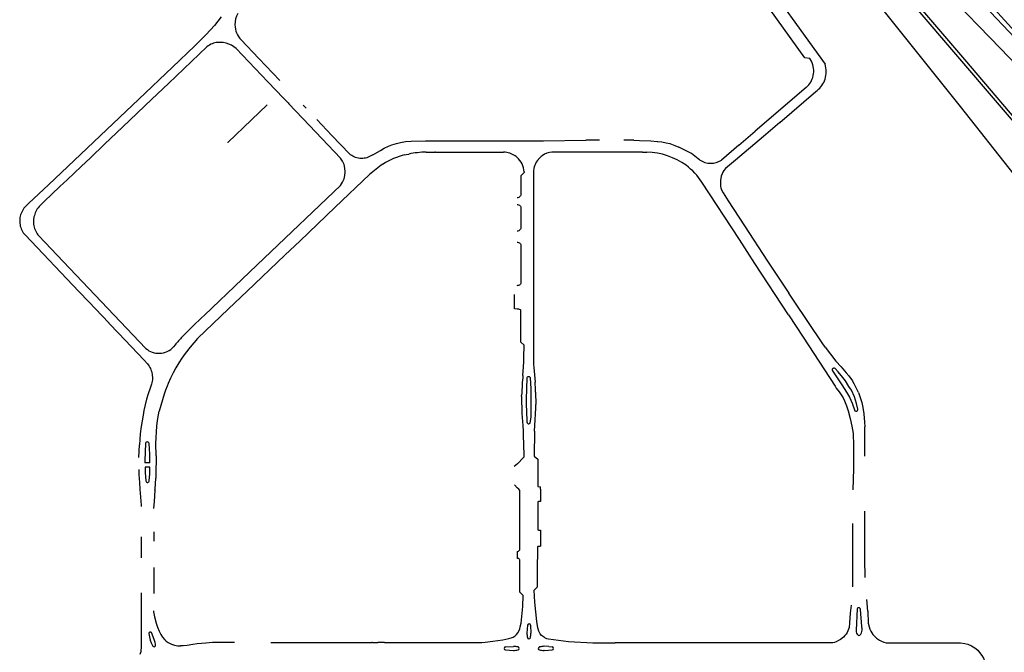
# Model space of a CAD drawing. Extents: x 148869 to 161638, y 453607 to 469810.
# Tile 1028 of 1056: x 159148.16 to 159154.97, y 459874.69 to 459879.06. Entities that reach past the tile are written whole.
import ezdxf

# ---------------------------------------------------------------- set-up
doc = ezdxf.new("R2010")
doc.units = 0
doc.layers.add('LKI_V01_KANTRIJWEG', color=252, linetype='CONTINUOUS')

msp = doc.modelspace()

# ---------------------------------------------------------------- linework, layer by layer
at = {"layer": 'LKI_V01_KANTRIJWEG'}
for p, q in [((159153.636, 459878.7769), (159153.624, 459878.7951)), ((159153.636, 459878.7769), (159153.624, 459878.7951)), ((159149.0753, 459878.5145), (159149.1898, 459878.6238)), ((159149.0753, 459878.5145), (159149.1898, 459878.6238)), ((159149.9862, 459878.5215), (159149.8782, 459878.6351)), ((159149.9862, 459878.5215), (159149.8782, 459878.6351)), ((159153.5997, 459878.5961), (159153.2476, 459878.2939)), ((159153.5997, 459878.5961), (159153.2476, 459878.2939)), ((159153.4169, 459878.3549), (159153.6668, 459878.5682)), ((159153.4169, 459878.3549), (159153.6668, 459878.5682)), ((159153.6668, 459878.5682), (159153.6754, 459878.5753)), ((159153.6668, 459878.5682), (159153.6754, 459878.5753)), ((159149.0753, 459878.5145), (159148.872, 459878.3218)), ((159149.0753, 459878.5145), (159148.872, 459878.3218)), ((159149.9862, 459878.5215), (159150.0168, 459878.4897)), ((159149.9862, 459878.5215), (159150.0168, 459878.4897)), ((159150.0168, 459878.4897), (159150.0225, 459878.4821)), ((159150.0168, 459878.4897), (159150.0225, 459878.4821)), ((159150.0225, 459878.4821), (159150.166, 459878.3326)), ((159150.0225, 459878.4821), (159150.166, 459878.3326)), ((159150.1222, 459878.4731), (159150.1419, 459878.4525)), ((159150.1222, 459878.4731), (159150.1419, 459878.4525)), ((159150.2153, 459878.3753), (159150.3201, 459878.2646)), ((159150.2153, 459878.3753), (159150.3201, 459878.2646)), ((159153.4169, 459878.3549), (159153.304, 459878.2568)), ((159153.4169, 459878.3549), (159153.304, 459878.2568)), ((159148.7479, 459878.2035), (159148.872, 459878.3218)), ((159148.7479, 459878.2035), (159148.872, 459878.3218)), ((159148.8574, 459878.3084), (159148.8575, 459878.3101)), ((159148.8574, 459878.3084), (159148.8575, 459878.3101)), ((159150.166, 459878.3326), (159150.3794, 459878.1081)), ((159150.166, 459878.3326), (159150.3794, 459878.1081)), ((159153.1346, 459878.1963), (159153.2476, 459878.2939)), ((159153.1346, 459878.1963), (159153.2476, 459878.2939)), ((159148.7479, 459878.2035), (159148.6501, 459878.1107)), ((159148.7479, 459878.2035), (159148.6501, 459878.1107)), ((159150.3201, 459878.2646), (159150.4412, 459878.137)), ((159150.3201, 459878.2646), (159150.4412, 459878.137)), ((159150.8674, 459878.2243), (159150.9673, 459878.2267)), ((159150.8674, 459878.2243), (159150.9673, 459878.2267)), ((159150.9673, 459878.2267), (159150.9831, 459878.2268)), ((159150.9673, 459878.2267), (159150.9831, 459878.2268)), ((159150.9831, 459878.2268), (159151.5472, 459878.2273)), ((159150.9831, 459878.2268), (159151.5472, 459878.2273)), ((159151.5472, 459878.2273), (159151.7837, 459878.2277)), ((159151.5472, 459878.2273), (159151.7837, 459878.2277)), ((159151.7837, 459878.2277), (159152.0769, 459878.231)), ((159151.7837, 459878.2277), (159152.0769, 459878.231)), ((159152.1696, 459878.2316), (159152.0769, 459878.231)), ((159152.1696, 459878.2316), (159152.0769, 459878.231)), ((159152.4072, 459878.2309), (159152.3388, 459878.231)), ((159152.4072, 459878.2309), (159152.3388, 459878.231)), ((159152.4072, 459878.2309), (159152.4465, 459878.2293)), ((159152.4072, 459878.2309), (159152.4465, 459878.2293)), ((159150.8252, 459878.1305), (159150.8331, 459878.1321)), ((159150.8252, 459878.1305), (159150.8331, 459878.1321)), ((159150.8331, 459878.1321), (159150.8513, 459878.1356)), ((159150.8331, 459878.1321), (159150.8513, 459878.1356)), ((159150.9723, 459878.1486), (159150.9831, 459878.1487)), ((159150.9723, 459878.1486), (159150.9831, 459878.1487)), ((159150.9831, 459878.1487), (159151.032, 459878.1489)), ((159150.9831, 459878.1487), (159151.032, 459878.1489)), ((159151.037, 459878.149), (159151.032, 459878.1489)), ((159151.037, 459878.149), (159151.032, 459878.1489)), ((159151.037, 459878.149), (159151.1487, 459878.1489)), ((159151.037, 459878.149), (159151.1487, 459878.1489)), ((159151.1487, 459878.1489), (159151.5078, 459878.1489)), ((159151.1487, 459878.1489), (159151.5078, 459878.1489)), ((159152.3109, 459878.1497), (159151.8417, 459878.1493)), ((159152.3109, 459878.1497), (159151.8417, 459878.1493)), ((159152.4684, 459878.1498), (159152.3109, 459878.1497)), ((159152.4684, 459878.1498), (159152.3109, 459878.1497)), ((159152.4684, 459878.1498), (159152.4984, 459878.1497)), ((159152.4684, 459878.1498), (159152.4984, 459878.1497)), ((159152.8063, 459878.1392), (159152.7198, 459878.1832)), ((159152.8063, 459878.1392), (159152.7198, 459878.1832)), ((159152.8531, 459878.1033), (159152.8063, 459878.1392)), ((159152.8531, 459878.1033), (159152.8063, 459878.1392)), ((159153.1346, 459878.1963), (159153.0147, 459878.0938)), ((159153.1346, 459878.1963), (159153.0147, 459878.0938)), ((159148.5859, 459878.0498), (159148.6501, 459878.1107)), ((159148.5859, 459878.0498), (159148.6501, 459878.1107)), ((159152.8625, 459878.0957), (159152.8531, 459878.1033)), ((159152.8625, 459878.0957), (159152.8531, 459878.1033)), ((159148.4887, 459877.9575), (159148.5859, 459878.0498)), ((159148.4887, 459877.9575), (159148.5859, 459878.0498)), ((159151.6491, 459878.0122), (159151.6494, 459878.0076)), ((159151.6491, 459878.0122), (159151.6494, 459878.0076)), ((159151.7138, 459878.011), (159151.7137, 459878.0065)), ((159151.7138, 459878.011), (159151.7137, 459878.0065)), ((159151.7137, 459878.0065), (159151.7137, 459877.5831)), ((159151.7137, 459878.0065), (159151.7137, 459877.5831)), ((159148.4887, 459877.9575), (159148.4399, 459877.9116)), ((159148.4887, 459877.9575), (159148.4399, 459877.9116)), ((159150.5808, 459877.9934), (159150.3435, 459877.7681)), ((159150.5808, 459877.9934), (159150.3435, 459877.7681)), ((159153.1381, 459877.5445), (159152.8788, 459877.941)), ((159153.1381, 459877.5445), (159152.8788, 459877.941)), ((159148.3309, 459877.8074), (159148.4399, 459877.9116)), ((159148.3309, 459877.8074), (159148.4399, 459877.9116)), ((159150.3794, 459877.9186), (159149.852, 459877.416)), ((159150.3794, 459877.9186), (159149.852, 459877.416)), ((159150.0978, 459877.5336), (159150.3435, 459877.7681)), ((159150.0978, 459877.5336), (159150.3435, 459877.7681)), ((159149.9978, 459877.4392), (159150.0978, 459877.5336)), ((159149.9978, 459877.4392), (159150.0978, 459877.5336)), ((159151.7137, 459877.5831), (159151.7138, 459876.8191)), ((159151.7137, 459877.5831), (159151.7138, 459876.8191)), ((159153.2455, 459877.3801), (159153.1381, 459877.5445)), ((159153.2455, 459877.3801), (159153.1381, 459877.5445)), ((159151.624, 459877.5145), (159151.626, 459877.5105)), ((159151.624, 459877.5145), (159151.626, 459877.5105)), ((159149.852, 459877.416), (159149.6987, 459877.2701)), ((159149.852, 459877.416), (159149.6987, 459877.2701)), ((159149.7348, 459877.1883), (159149.9943, 459877.4361)), ((159149.7348, 459877.1883), (159149.9943, 459877.4361)), ((159153.3327, 459877.3965), (159153.4796, 459877.1734)), ((159153.3327, 459877.3965), (159153.4796, 459877.1734)), ((159149.0347, 459876.7921), (159148.5065, 459877.347)), ((159149.0347, 459876.7921), (159148.5065, 459877.347)), ((159153.4773, 459877.0255), (159153.2455, 459877.3801)), ((159153.4773, 459877.0255), (159153.2455, 459877.3801)), ((159149.6987, 459877.2701), (159149.4384, 459877.022)), ((159149.6987, 459877.2701), (159149.4384, 459877.022)), ((159148.5701, 459877.1858), (159148.6391, 459877.1132)), ((159148.5701, 459877.1858), (159148.6391, 459877.1132)), ((159149.7348, 459877.1883), (159149.605, 459877.0652)), ((159149.7348, 459877.1883), (159149.605, 459877.0652)), ((159148.6391, 459877.1132), (159148.7773, 459876.9682)), ((159148.6391, 459877.1132), (159148.7773, 459876.9682)), ((159149.392, 459876.861), (159149.605, 459877.0652)), ((159149.392, 459876.861), (159149.605, 459877.0652)), ((159153.4773, 459877.0255), (159153.5791, 459876.8699)), ((159153.4773, 459877.0255), (159153.5791, 459876.8699)), ((159148.7773, 459876.9682), (159148.778, 459876.9674)), ((159148.7773, 459876.9682), (159148.778, 459876.9674)), ((159148.778, 459876.9674), (159148.8478, 459876.8953)), ((159148.778, 459876.9674), (159148.8478, 459876.8953)), ((159149.2363, 459876.8172), (159149.2257, 459876.8042)), ((159149.2363, 459876.8172), (159149.2257, 459876.8042)), ((159151.6481, 459876.7305), (159151.649, 459876.8142)), ((159151.6481, 459876.7305), (159151.649, 459876.8142)), ((159151.7138, 459876.8191), (159151.715, 459876.684)), ((159151.7138, 459876.8191), (159151.715, 459876.684)), ((159153.7314, 459876.8014), (159153.7103, 459876.8303)), ((159153.7314, 459876.8014), (159153.7103, 459876.8303)), ((159151.6409, 459876.6057), (159151.6453, 459876.6657)), ((159151.6409, 459876.6057), (159151.6453, 459876.6657)), ((159151.6453, 459876.6657), (159151.6472, 459876.7005)), ((159151.6453, 459876.6657), (159151.6472, 459876.7005)), ((159151.715, 459876.684), (159151.7164, 459876.6594)), ((159151.715, 459876.684), (159151.7164, 459876.6594)), ((159151.7164, 459876.6594), (159151.7247, 459876.5594)), ((159151.7164, 459876.6594), (159151.7247, 459876.5594)), ((159149.1697, 459876.5035), (159149.1598, 459876.4751)), ((159149.1697, 459876.5035), (159149.1598, 459876.4751)), ((159153.8621, 459876.5148), (159153.8792, 459876.4895)), ((159153.8621, 459876.5148), (159153.8792, 459876.4895)), ((159153.912, 459876.5041), (159153.8948, 459876.5301)), ((159153.912, 459876.5041), (159153.8948, 459876.5301)), ((159151.6318, 459876.4597), (159151.6324, 459876.4758)), ((159151.6318, 459876.4597), (159151.6324, 459876.4758)), ((159151.6631, 459876.4399), (159151.6633, 459876.4095)), ((159151.6631, 459876.4399), (159151.6633, 459876.4095)), ((159151.699, 459876.4178), (159151.698, 459876.4485)), ((159151.699, 459876.4178), (159151.698, 459876.4485)), ((159151.7287, 459876.4896), (159151.7295, 459876.4042)), ((159151.7287, 459876.4896), (159151.7295, 459876.4042)), ((159148.9849, 459875.9549), (159148.9847, 459875.9467)), ((159148.9849, 459875.9549), (159148.9847, 459875.9467)), ((159149.0618, 459876.0014), (159149.0277, 459876.0009)), ((159149.0618, 459876.0014), (159149.0277, 459876.0009)), ((159149.0618, 459875.9718), (159149.028, 459875.9715)), ((159149.0618, 459875.9718), (159149.028, 459875.9715)), ((159149.0971, 459875.8195), (159149.1033, 459875.8963)), ((159149.0971, 459875.8195), (159149.1033, 459875.8963)), ((159148.9894, 459875.8651), (159148.9925, 459875.8195)), ((159148.9894, 459875.8651), (159148.9925, 459875.8195)), ((159149.0965, 459875.8121), (159149.0971, 459875.8195)), ((159149.0965, 459875.8121), (159149.0971, 459875.8195)), ((159151.7629, 459875.8195), (159151.7626, 459875.735)), ((159151.7629, 459875.8195), (159151.7626, 459875.735)), ((159151.7629, 459875.8195), (159151.763, 459875.8351)), ((159151.7629, 459875.8195), (159151.763, 459875.8351)), ((159149.0881, 459875.5241), (159149.0889, 459875.4598)), ((159149.0881, 459875.5241), (159149.0889, 459875.4598)), ((159151.7631, 459875.5365), (159151.7631, 459875.4264)), ((159151.7631, 459875.5365), (159151.7631, 459875.4264)), ((159149.0018, 459875.1029), (159149.0016, 459874.7356)), ((159149.0018, 459875.1029), (159149.0016, 459874.7356)), ((159153.9095, 459875.0177), (159153.9045, 459874.9636)), ((159153.9095, 459875.0177), (159153.9045, 459874.9636)), ((159154.0268, 459874.9759), (159154.0188, 459875.0572)), ((159154.0268, 459874.9759), (159154.0188, 459875.0572)), ((159153.9045, 459874.9636), (159153.8988, 459874.8958)), ((159153.9045, 459874.9636), (159153.8988, 459874.8958)), ((159151.6729, 459874.8805), (159151.6686, 459874.825)), ((159151.6729, 459874.8805), (159151.6686, 459874.825)), ((159151.6929, 459874.8798), (159151.6967, 459874.8244)), ((159151.6929, 459874.8798), (159151.6967, 459874.8244)), ((159149.292, 459874.7357), (159149.2735, 459874.7357)), ((159149.292, 459874.7357), (159149.2735, 459874.7357)), ((159149.8984, 459874.7605), (159150.4382, 459874.7598)), ((159149.8984, 459874.7605), (159150.4382, 459874.7598)), ((159150.4382, 459874.7598), (159150.5122, 459874.7597)), ((159150.4382, 459874.7598), (159150.5122, 459874.7597)), ((159150.5122, 459874.7597), (159150.5963, 459874.7602)), ((159150.5122, 459874.7597), (159150.5963, 459874.7602)), ((159150.6007, 459874.7602), (159150.5963, 459874.7602)), ((159150.6007, 459874.7602), (159150.5963, 459874.7602)), ((159150.6007, 459874.7602), (159150.6367, 459874.7601)), ((159150.6007, 459874.7602), (159150.6367, 459874.7601)), ((159150.6847, 459874.7602), (159150.6367, 459874.7601)), ((159150.6847, 459874.7602), (159150.6367, 459874.7601)), ((159150.6847, 459874.7602), (159150.9831, 459874.7604)), ((159150.6847, 459874.7602), (159150.9831, 459874.7604)), ((159151.5205, 459874.729), (159151.5762, 459874.7331)), ((159151.5205, 459874.729), (159151.5762, 459874.7331)), ((159151.7888, 459874.7339), (159151.7863, 459874.7338)), ((159151.7888, 459874.7339), (159151.7863, 459874.7338)), ((159151.8191, 459874.732), (159151.7888, 459874.7339)), ((159151.8191, 459874.732), (159151.7888, 459874.7339)), ((159151.8191, 459874.732), (159151.8435, 459874.7301)), ((159151.8191, 459874.732), (159151.8435, 459874.7301)), ((159151.5204, 459874.7087), (159151.576, 459874.7046)), ((159151.5204, 459874.7087), (159151.576, 459874.7046)), ((159151.7882, 459874.704), (159151.7854, 459874.7043)), ((159151.7882, 459874.704), (159151.7854, 459874.7043)), ((159151.7882, 459874.704), (159151.8186, 459874.7069)), ((159151.7882, 459874.704), (159151.8186, 459874.7069)), ((159151.8186, 459874.7069), (159151.8425, 459874.7089)), ((159151.8186, 459874.7069), (159151.8425, 459874.7089))]:
    msp.add_line(p, q, dxfattribs=at)
for points in [[(159155.0376, 459877.9948), (159154.6677, 459878.4645), (159154.1408, 459879.1211), (159153.5769, 459879.8049), (159153.0489, 459880.4345), (159152.8511, 459880.6678), (159152.7327, 459880.8195)], [(159155.0376, 459877.9948), (159154.6677, 459878.4645), (159154.1408, 459879.1211), (159153.5769, 459879.8049), (159153.0489, 459880.4345), (159152.8511, 459880.6678), (159152.7327, 459880.8195)], [(159152.9284, 459880.8195), (159153.4388, 459880.2294), (159154.0691, 459879.4858), (159155.2077, 459878.1534)], [(159152.9284, 459880.8195), (159153.4388, 459880.2294), (159154.0691, 459879.4858), (159155.2077, 459878.1534)], [(159155.1822, 459878.2168), (159154.6965, 459878.7885), (159154.1291, 459879.4526), (159153.5479, 459880.1232), (159152.9527, 459880.8195)], [(159155.1822, 459878.2168), (159154.6965, 459878.7885), (159154.1291, 459879.4526), (159153.5479, 459880.1232), (159152.9527, 459880.8195)], [(159153.1534, 459880.8195), (159153.2308, 459880.7291), (159153.9128, 459879.9448), (159154.0213, 459879.8258), (159154.2565, 459879.5746), (159154.5595, 459879.2615), (159154.9448, 459878.8624), (159155.3084, 459878.4846)], [(159153.1534, 459880.8195), (159153.2308, 459880.7291), (159153.9128, 459879.9448), (159154.0213, 459879.8258), (159154.2565, 459879.5746), (159154.5595, 459879.2615), (159154.9448, 459878.8624), (159155.3084, 459878.4846)], [(159153.3717, 459880.8195), (159153.601, 459880.5408), (159153.9881, 459880.0828), (159154.8315, 459879.1596), (159155.0419, 459878.9394)], [(159153.3717, 459880.8195), (159153.601, 459880.5408), (159153.9881, 459880.0828), (159154.8315, 459879.1596), (159155.0419, 459878.9394)], [(159153.4121, 459880.8195), (159153.4754, 459880.7395), (159153.7941, 459880.3668), (159154.1909, 459879.928), (159154.4538, 459879.6299), (159154.9021, 459879.137), (159155.0882, 459878.9313)], [(159153.4121, 459880.8195), (159153.4754, 459880.7395), (159153.7941, 459880.3668), (159154.1909, 459879.928), (159154.4538, 459879.6299), (159154.9021, 459879.137), (159155.0882, 459878.9313)], [(159152.641, 459880.1315), (159152.7162, 459880.0501), (159152.9863, 459879.7467), (159153.0491, 459879.6747), (159153.1113, 459879.6021), (159153.2442, 459879.433), (159153.7304, 459878.7574)], [(159152.641, 459880.1315), (159152.7162, 459880.0501), (159152.9863, 459879.7467), (159153.0491, 459879.6747), (159153.1113, 459879.6021), (159153.2442, 459879.433), (159153.7304, 459878.7574)], [(159153.624, 459878.7951), (159153.5909, 459878.8015), (159153.2008, 459879.3445)], [(159153.624, 459878.7951), (159153.5909, 459878.8015), (159153.2008, 459879.3445)], [(159149.5542, 459879.0849), (159149.5074, 459879.0248), (159149.4515, 459878.9609), (159149.3727, 459878.8832), (159149.2187, 459878.7374), (159148.9864, 459878.5156), (159148.3599, 459877.9223), (159148.2256, 459877.7961)], [(159149.5542, 459879.0849), (159149.5074, 459879.0248), (159149.4515, 459878.9609), (159149.3727, 459878.8832), (159149.2187, 459878.7374), (159148.9864, 459878.5156), (159148.3599, 459877.9223), (159148.2256, 459877.7961)], [(159149.5205, 459878.9062), (159149.5107, 459878.9042), (159149.5011, 459878.9016), (159149.4917, 459878.8982), (159149.4826, 459878.8941), (159149.4738, 459878.8893), (159149.4654, 459878.884), (159149.4562, 459878.877), (159149.1898, 459878.6238)], [(159149.5205, 459878.9062), (159149.5107, 459878.9042), (159149.5011, 459878.9016), (159149.4917, 459878.8982), (159149.4826, 459878.8941), (159149.4738, 459878.8893), (159149.4654, 459878.884), (159149.4562, 459878.877), (159149.1898, 459878.6238)], [(159149.5487, 459878.9079), (159149.5388, 459878.9078), (159149.5205, 459878.9062)], [(159149.5487, 459878.9079), (159149.5388, 459878.9078), (159149.5205, 459878.9062)], [(159149.8782, 459878.6351), (159149.6589, 459878.8647), (159149.6432, 459878.8769), (159149.6261, 459878.8873), (159149.608, 459878.8956), (159149.589, 459878.9019), (159149.5695, 459878.906), (159149.5596, 459878.9072), (159149.5487, 459878.9079)], [(159149.8782, 459878.6351), (159149.6589, 459878.8647), (159149.6432, 459878.8769), (159149.6261, 459878.8873), (159149.608, 459878.8956), (159149.589, 459878.9019), (159149.5695, 459878.906), (159149.5596, 459878.9072), (159149.5487, 459878.9079)], [(159149.9591, 459878.6446), (159149.8145, 459878.7961), (159149.6924, 459878.9245)], [(159149.9591, 459878.6446), (159149.8145, 459878.7961), (159149.6924, 459878.9245)], [(159149.5978, 459878.2201), (159149.6018, 459878.2158), (159149.7652, 459878.3723), (159149.8733, 459878.4767)], [(159149.5978, 459878.2201), (159149.6018, 459878.2158), (159149.7652, 459878.3723), (159149.8733, 459878.4767)], [(159150.6034, 459878.1315), (159150.6571, 459878.1611), (159150.6823, 459878.1758), (159150.7119, 459878.191), (159150.7351, 459878.1992), (159150.7667, 459878.209), (159150.7938, 459878.2163), (159150.8283, 459878.2215), (159150.8674, 459878.2243)], [(159150.6034, 459878.1315), (159150.6571, 459878.1611), (159150.6823, 459878.1758), (159150.7119, 459878.191), (159150.7351, 459878.1992), (159150.7667, 459878.209), (159150.7938, 459878.2163), (159150.8283, 459878.2215), (159150.8674, 459878.2243)], [(159152.4465, 459878.2293), (159152.5244, 459878.2265), (159152.5697, 459878.2236)], [(159152.4465, 459878.2293), (159152.5244, 459878.2265), (159152.5697, 459878.2236)], [(159152.5697, 459878.2236), (159152.5741, 459878.2235), (159152.6009, 459878.2199), (159152.6315, 459878.2143), (159152.6566, 459878.2085), (159152.6917, 459878.1958), (159152.7198, 459878.1832)], [(159152.5697, 459878.2236), (159152.5741, 459878.2235), (159152.6009, 459878.2199), (159152.6315, 459878.2143), (159152.6566, 459878.2085), (159152.6917, 459878.1958), (159152.7198, 459878.1832)], [(159153.304, 459878.2568), (159153.1105, 459878.0945), (159153.0412, 459878.0367), (159153.0304, 459878.023), (159153.0228, 459878.0111), (159153.0179, 459877.9984), (159153.0128, 459877.9827), (159153.0077, 459877.954), (159153.0066, 459877.938), (159153.0079, 459877.9109), (159153.0102, 459877.9021), (159153.0151, 459877.8887), (159153.0251, 459877.8685), (159153.0594, 459877.813), (159153.1721, 459877.6401), (159153.3327, 459877.3965)], [(159153.304, 459878.2568), (159153.1105, 459878.0945), (159153.0412, 459878.0367), (159153.0304, 459878.023), (159153.0228, 459878.0111), (159153.0179, 459877.9984), (159153.0128, 459877.9827), (159153.0077, 459877.954), (159153.0066, 459877.938), (159153.0079, 459877.9109), (159153.0102, 459877.9021), (159153.0151, 459877.8887), (159153.0251, 459877.8685), (159153.0594, 459877.813), (159153.1721, 459877.6401), (159153.3327, 459877.3965)], [(159150.6034, 459878.1315), (159150.59, 459878.1225), (159150.5812, 459878.1178), (159150.572, 459878.1138), (159150.5626, 459878.1106), (159150.553, 459878.108), (159150.5431, 459878.1063), (159150.5332, 459878.1053), (159150.5232, 459878.1051), (159150.5133, 459878.1057), (159150.5034, 459878.107), (159150.4937, 459878.1092), (159150.4841, 459878.112), (159150.4748, 459878.1156), (159150.4658, 459878.12), (159150.4572, 459878.125), (159150.449, 459878.1307), (159150.4412, 459878.137)], [(159150.6034, 459878.1315), (159150.59, 459878.1225), (159150.5812, 459878.1178), (159150.572, 459878.1138), (159150.5626, 459878.1106), (159150.553, 459878.108), (159150.5431, 459878.1063), (159150.5332, 459878.1053), (159150.5232, 459878.1051), (159150.5133, 459878.1057), (159150.5034, 459878.107), (159150.4937, 459878.1092), (159150.4841, 459878.112), (159150.4748, 459878.1156), (159150.4658, 459878.12), (159150.4572, 459878.125), (159150.449, 459878.1307), (159150.4412, 459878.137)], [(159151.6494, 459878.0076), (159151.626, 459877.985), (159151.626, 459877.8509), (159151.6248, 459877.8475)], [(159151.6494, 459878.0076), (159151.626, 459877.985), (159151.626, 459877.8509), (159151.6248, 459877.8475)], [(159148.2256, 459877.7961), (159148.2042, 459877.7755), (159148.1974, 459877.7683), (159148.191, 459877.7606), (159148.1853, 459877.7524), (159148.1801, 459877.7439), (159148.1755, 459877.735), (159148.1715, 459877.7259), (159148.1681, 459877.7165), (159148.1655, 459877.7069), (159148.1635, 459877.6971), (159148.1621, 459877.6872), (159148.1615, 459877.6772), (159148.1615, 459877.6673), (159148.1623, 459877.6573), (159148.1637, 459877.6474), (159148.1658, 459877.6377), (159148.1685, 459877.6281), (159148.172, 459877.6187), (159148.176, 459877.6096), (159148.1807, 459877.6008), (159148.186, 459877.5923), (159148.1918, 459877.5842), (159148.1982, 459877.5766), (159148.5701, 459877.1858)], [(159148.2256, 459877.7961), (159148.2042, 459877.7755), (159148.1974, 459877.7683), (159148.191, 459877.7606), (159148.1853, 459877.7524), (159148.1801, 459877.7439), (159148.1755, 459877.735), (159148.1715, 459877.7259), (159148.1681, 459877.7165), (159148.1655, 459877.7069), (159148.1635, 459877.6971), (159148.1621, 459877.6872), (159148.1615, 459877.6772), (159148.1615, 459877.6673), (159148.1623, 459877.6573), (159148.1637, 459877.6474), (159148.1658, 459877.6377), (159148.1685, 459877.6281), (159148.172, 459877.6187), (159148.176, 459877.6096), (159148.1807, 459877.6008), (159148.186, 459877.5923), (159148.1918, 459877.5842), (159148.1982, 459877.5766), (159148.5701, 459877.1858)], [(159148.3309, 459877.8074), (159148.295, 459877.7723), (159148.2888, 459877.7644), (159148.2832, 459877.7562), (159148.278, 459877.7476), (159148.2693, 459877.7297), (159148.2658, 459877.7203), (159148.2628, 459877.7108)], [(159148.3309, 459877.8074), (159148.295, 459877.7723), (159148.2888, 459877.7644), (159148.2832, 459877.7562), (159148.278, 459877.7476), (159148.2693, 459877.7297), (159148.2658, 459877.7203), (159148.2628, 459877.7108)], [(159151.6244, 459877.7752), (159151.6259, 459877.7714), (159151.6258, 459877.6211), (159151.6246, 459877.6176)], [(159151.6244, 459877.7752), (159151.6259, 459877.7714), (159151.6258, 459877.6211), (159151.6246, 459877.6176)], [(159148.2628, 459877.7108), (159148.2604, 459877.7011), (159148.2575, 459877.6813), (159148.2569, 459877.6703), (159148.2572, 459877.6604), (159148.258, 459877.6504), (159148.2596, 459877.6406), (159148.2618, 459877.6308), (159148.2646, 459877.6212), (159148.2681, 459877.6119), (159148.2722, 459877.6028), (159148.2768, 459877.594), (159148.2821, 459877.5854), (159148.2879, 459877.5773), (159148.2942, 459877.5696), (159148.5065, 459877.347)], [(159148.2628, 459877.7108), (159148.2604, 459877.7011), (159148.2575, 459877.6813), (159148.2569, 459877.6703), (159148.2572, 459877.6604), (159148.258, 459877.6504), (159148.2596, 459877.6406), (159148.2618, 459877.6308), (159148.2646, 459877.6212), (159148.2681, 459877.6119), (159148.2722, 459877.6028), (159148.2768, 459877.594), (159148.2821, 459877.5854), (159148.2879, 459877.5773), (159148.2942, 459877.5696), (159148.5065, 459877.347)], [(159151.626, 459877.5105), (159151.6258, 459877.24), (159151.6239, 459877.2362)], [(159151.626, 459877.5105), (159151.6258, 459877.24), (159151.6239, 459877.2362)], [(159151.6009, 459877.0645), (159151.5824, 459877.065), (159151.5823, 459877.1647)], [(159151.6009, 459877.0645), (159151.5824, 459877.065), (159151.5823, 459877.1647)], [(159153.7103, 459876.8303), (159153.5156, 459877.1188), (159153.4796, 459877.1734)], [(159153.7103, 459876.8303), (159153.5156, 459877.1188), (159153.4796, 459877.1734)], [(159151.649, 459876.8142), (159151.6256, 459876.8358), (159151.6259, 459877.0562), (159151.6237, 459877.0599)], [(159151.649, 459876.8142), (159151.6256, 459876.8358), (159151.6259, 459877.0562), (159151.6237, 459877.0599)], [(159148.8478, 459876.8953), (159149.0203, 459876.7135), (159149.0442, 459876.6864), (159149.0503, 459876.6785), (159149.0558, 459876.6702), (159149.0608, 459876.6616), (159149.0653, 459876.6526), (159149.0691, 459876.6434), (159149.0724, 459876.634), (159149.075, 459876.6243), (159149.0771, 459876.6146), (159149.0784, 459876.6047), (159149.0792, 459876.5947), (159149.0793, 459876.5847), (159149.0787, 459876.5748), (159149.0776, 459876.5649), (159149.0758, 459876.555), (159149.0733, 459876.5454), (159149.0633, 459876.5171), (159149.0504, 459876.4793)], [(159148.8478, 459876.8953), (159149.0203, 459876.7135), (159149.0442, 459876.6864), (159149.0503, 459876.6785), (159149.0558, 459876.6702), (159149.0608, 459876.6616), (159149.0653, 459876.6526), (159149.0691, 459876.6434), (159149.0724, 459876.634), (159149.075, 459876.6243), (159149.0771, 459876.6146), (159149.0784, 459876.6047), (159149.0792, 459876.5947), (159149.0793, 459876.5847), (159149.0787, 459876.5748), (159149.0776, 459876.5649), (159149.0758, 459876.555), (159149.0733, 459876.5454), (159149.0633, 459876.5171), (159149.0504, 459876.4793)], [(159149.392, 459876.861), (159149.3654, 459876.8312), (159149.3396, 459876.8006), (159149.3062, 459876.7582)], [(159149.392, 459876.861), (159149.3654, 459876.8312), (159149.3396, 459876.8006), (159149.3062, 459876.7582)], [(159153.5791, 459876.8699), (159153.8, 459876.5318), (159153.8079, 459876.5181)], [(159153.5791, 459876.8699), (159153.8, 459876.5318), (159153.8079, 459876.5181)], [(159153.7314, 459876.8014), (159153.805, 459876.7032), (159153.8417, 459876.6641), (159153.8768, 459876.6244), (159153.8935, 459876.6036), (159153.9191, 459876.5689), (159153.9232, 459876.5626)], [(159153.7314, 459876.8014), (159153.805, 459876.7032), (159153.8417, 459876.6641), (159153.8768, 459876.6244), (159153.8935, 459876.6036), (159153.9191, 459876.5689), (159153.9232, 459876.5626)], [(159149.3062, 459876.7582), (159149.2831, 459876.7256), (159149.2613, 459876.692), (159149.2409, 459876.6576), (159149.2219, 459876.6225), (159149.2042, 459876.5866), (159149.188, 459876.5501), (159149.1804, 459876.5315), (159149.1697, 459876.5035)], [(159149.3062, 459876.7582), (159149.2831, 459876.7256), (159149.2613, 459876.692), (159149.2409, 459876.6576), (159149.2219, 459876.6225), (159149.2042, 459876.5866), (159149.188, 459876.5501), (159149.1804, 459876.5315), (159149.1697, 459876.5035)], [(159153.8948, 459876.5301), (159153.8707, 459876.5687), (159153.854, 459876.5915), (159153.8202, 459876.6316), (159153.7991, 459876.6534), (159153.7945, 459876.655), (159153.7895, 459876.6555), (159153.7851, 459876.6539), (159153.78, 459876.649), (159153.7799, 459876.6439), (159153.782, 459876.6385), (159153.8465, 459876.5401), (159153.8621, 459876.5148)], [(159153.8948, 459876.5301), (159153.8707, 459876.5687), (159153.854, 459876.5915), (159153.8202, 459876.6316), (159153.7991, 459876.6534), (159153.7945, 459876.655), (159153.7895, 459876.6555), (159153.7851, 459876.6539), (159153.78, 459876.649), (159153.7799, 459876.6439), (159153.782, 459876.6385), (159153.8465, 459876.5401), (159153.8621, 459876.5148)], [(159151.698, 459876.4485), (159151.6969, 459876.5139), (159151.6926, 459876.5885), (159151.6899, 459876.5927), (159151.6865, 459876.595), (159151.6791, 459876.5959), (159151.6744, 459876.5949), (159151.6708, 459876.593), (159151.6689, 459876.5883), (159151.6631, 459876.4399)], [(159151.698, 459876.4485), (159151.6969, 459876.5139), (159151.6926, 459876.5885), (159151.6899, 459876.5927), (159151.6865, 459876.595), (159151.6791, 459876.5959), (159151.6744, 459876.5949), (159151.6708, 459876.593), (159151.6689, 459876.5883), (159151.6631, 459876.4399)], [(159153.8079, 459876.5181), (159153.8277, 459876.4932), (159153.8544, 459876.4511)], [(159153.8079, 459876.5181), (159153.8277, 459876.4932), (159153.8544, 459876.4511)], [(159153.8792, 459876.4895), (159153.8988, 459876.4564), (159153.9169, 459876.4139), (159153.9349, 459876.362), (159153.9375, 459876.3601), (159153.9427, 459876.3586), (159153.9484, 459876.3594), (159153.9547, 459876.3634), (159153.9567, 459876.3677), (159153.9571, 459876.3733), (159153.9486, 459876.4127), (159153.933, 459876.4569), (159153.912, 459876.5041)], [(159153.8792, 459876.4895), (159153.8988, 459876.4564), (159153.9169, 459876.4139), (159153.9349, 459876.362), (159153.9375, 459876.3601), (159153.9427, 459876.3586), (159153.9484, 459876.3594), (159153.9547, 459876.3634), (159153.9567, 459876.3677), (159153.9571, 459876.3733), (159153.9486, 459876.4127), (159153.933, 459876.4569), (159153.912, 459876.5041)], [(159153.9604, 459876.4887), (159153.9307, 459876.5487), (159153.9232, 459876.5626)], [(159153.9604, 459876.4887), (159153.9307, 459876.5487), (159153.9232, 459876.5626)], [(159149.0504, 459876.4793), (159149.0391, 459876.4409), (159149.0292, 459876.4022), (159149.0209, 459876.363), (159149.0146, 459876.3309), (159149.0077, 459876.2915), (159149.0017, 459876.252), (159148.9955, 459876.2024)], [(159149.0504, 459876.4793), (159149.0391, 459876.4409), (159149.0292, 459876.4022), (159149.0209, 459876.363), (159149.0146, 459876.3309), (159149.0077, 459876.2915), (159149.0017, 459876.252), (159148.9955, 459876.2024)], [(159149.1598, 459876.4751), (159149.148, 459876.4369), (159149.1371, 459876.3985), (159149.1268, 459876.3587)], [(159149.1598, 459876.4751), (159149.148, 459876.4369), (159149.1371, 459876.3985), (159149.1268, 459876.3587)], [(159151.6318, 459876.4597), (159151.6343, 459876.3425), (159151.6403, 459876.2605), (159151.6424, 459876.2205), (159151.6437, 459876.1785), (159151.6439, 459876.1395), (159151.6471, 459876.041), (159151.6452, 459876.0373), (159151.6027, 459875.9953), (159151.5805, 459875.9755)], [(159151.6318, 459876.4597), (159151.6343, 459876.3425), (159151.6403, 459876.2605), (159151.6424, 459876.2205), (159151.6437, 459876.1785), (159151.6439, 459876.1395), (159151.6471, 459876.041), (159151.6452, 459876.0373), (159151.6027, 459875.9953), (159151.5805, 459875.9755)], [(159153.8544, 459876.4511), (159153.864, 459876.4303), (159153.8792, 459876.3951), (159153.8903, 459876.3613), (159153.9043, 459876.3077), (159153.9157, 459876.2559), (159153.9238, 459876.2033), (159153.9262, 459876.122), (159153.9258, 459875.9608), (159153.9224, 459875.8159)], [(159153.8544, 459876.4511), (159153.864, 459876.4303), (159153.8792, 459876.3951), (159153.8903, 459876.3613), (159153.9043, 459876.3077), (159153.9157, 459876.2559), (159153.9238, 459876.2033), (159153.9262, 459876.122), (159153.9258, 459875.9608), (159153.9224, 459875.8159)], [(159153.9604, 459876.4887), (159153.9835, 459876.4184), (159153.9902, 459876.3848), (159153.9973, 459876.34), (159154.0034, 459876.2837), (159154.0052, 459876.2504)], [(159153.9604, 459876.4887), (159153.9835, 459876.4184), (159153.9902, 459876.3848), (159153.9973, 459876.34), (159154.0034, 459876.2837), (159154.0052, 459876.2504)], [(159151.6633, 459876.4095), (159151.6678, 459876.2931), (159151.6689, 459876.2851), (159151.6712, 459876.2791), (159151.6738, 459876.2747), (159151.6776, 459876.2717), (159151.6826, 459876.2709), (159151.6869, 459876.2723), (159151.6907, 459876.2753), (159151.692, 459876.279), (159151.6974, 459876.3176), (159151.699, 459876.4178)], [(159151.6633, 459876.4095), (159151.6678, 459876.2931), (159151.6689, 459876.2851), (159151.6712, 459876.2791), (159151.6738, 459876.2747), (159151.6776, 459876.2717), (159151.6826, 459876.2709), (159151.6869, 459876.2723), (159151.6907, 459876.2753), (159151.692, 459876.279), (159151.6974, 459876.3176), (159151.699, 459876.4178)], [(159151.7221, 459876.2195), (159151.7229, 459876.26), (159151.7302, 459876.3791), (159151.7295, 459876.4042)], [(159151.7221, 459876.2195), (159151.7229, 459876.26), (159151.7302, 459876.3791), (159151.7295, 459876.4042)], [(159149.1056, 459876.0503), (159149.1034, 459876.1349), (159149.1041, 459876.1749), (159149.1064, 459876.2148), (159149.11, 459876.2546), (159149.1151, 459876.2943), (159149.1216, 459876.3338), (159149.1268, 459876.3587)], [(159149.1056, 459876.0503), (159149.1034, 459876.1349), (159149.1041, 459876.1749), (159149.1064, 459876.2148), (159149.11, 459876.2546), (159149.1151, 459876.2943), (159149.1216, 459876.3338), (159149.1268, 459876.3587)], [(159154.0049, 459876.048), (159154.0051, 459876.1432), (159154.0052, 459876.2504)], [(159154.0049, 459876.048), (159154.0051, 459876.1432), (159154.0052, 459876.2504)], [(159148.9955, 459876.2024), (159148.9915, 459876.1626), (159148.9888, 459876.1261)], [(159148.9955, 459876.2024), (159148.9915, 459876.1626), (159148.9888, 459876.1261)], [(159151.7221, 459876.2195), (159151.7193, 459876.0481), (159151.743, 459876.0263), (159151.7445, 459875.8391), (159151.763, 459875.8351)], [(159151.7221, 459876.2195), (159151.7193, 459876.0481), (159151.743, 459876.0263), (159151.7445, 459875.8391), (159151.763, 459875.8351)], [(159148.9853, 459876.0378), (159148.9854, 459876.0386), (159148.9888, 459876.1261)], [(159148.9853, 459876.0378), (159148.9854, 459876.0386), (159148.9888, 459876.1261)], [(159149.0618, 459876.0014), (159149.0613, 459876.0621), (159149.0574, 459876.1347), (159149.0546, 459876.1407), (159149.0504, 459876.1446), (159149.0461, 459876.146), (159149.041, 459876.1455), (159149.0358, 459876.144), (159149.0329, 459876.142), (159149.0312, 459876.1383), (159149.0277, 459876.0143), (159149.0277, 459876.0009)], [(159149.0618, 459876.0014), (159149.0613, 459876.0621), (159149.0574, 459876.1347), (159149.0546, 459876.1407), (159149.0504, 459876.1446), (159149.0461, 459876.146), (159149.041, 459876.1455), (159149.0358, 459876.144), (159149.0329, 459876.142), (159149.0312, 459876.1383), (159149.0277, 459876.0143), (159149.0277, 459876.0009)], [(159149.1056, 459876.0503), (159149.1022, 459875.9178), (159149.1033, 459875.8963)], [(159149.1056, 459876.0503), (159149.1022, 459875.9178), (159149.1033, 459875.8963)], [(159149.028, 459875.9715), (159149.0282, 459875.9338), (159149.0334, 459875.8773), (159149.0353, 459875.8719), (159149.0389, 459875.8682), (159149.042, 459875.8663), (159149.0464, 459875.8661), (159149.0509, 459875.8674), (159149.0547, 459875.8704), (159149.0565, 459875.8745), (159149.0572, 459875.8785), (159149.0607, 459875.9226), (159149.0618, 459875.9718)], [(159149.028, 459875.9715), (159149.0282, 459875.9338), (159149.0334, 459875.8773), (159149.0353, 459875.8719), (159149.0389, 459875.8682), (159149.042, 459875.8663), (159149.0464, 459875.8661), (159149.0509, 459875.8674), (159149.0547, 459875.8704), (159149.0565, 459875.8745), (159149.0572, 459875.8785), (159149.0607, 459875.9226), (159149.0618, 459875.9718)], [(159148.9847, 459875.9467), (159148.9861, 459875.92), (159148.9894, 459875.8651)], [(159148.9847, 459875.9467), (159148.9861, 459875.92), (159148.9894, 459875.8651)], [(159148.9925, 459875.8195), (159149.0008, 459875.7098), (159149.0004, 459875.6994)], [(159148.9925, 459875.8195), (159149.0008, 459875.7098), (159149.0004, 459875.6994)], [(159151.6119, 459875.8195), (159151.6023, 459875.8293), (159151.5823, 459875.8502)], [(159151.6119, 459875.8195), (159151.6023, 459875.8293), (159151.5823, 459875.8502)], [(159151.6027, 459875.34), (159151.6037, 459875.3898), (159151.6097, 459875.3915), (159151.6137, 459875.3942), (159151.6168, 459875.3971), (159151.6192, 459875.4004), (159151.6199, 459875.8114), (159151.6119, 459875.8195)], [(159151.6027, 459875.34), (159151.6037, 459875.3898), (159151.6097, 459875.3915), (159151.6137, 459875.3942), (159151.6168, 459875.3971), (159151.6192, 459875.4004), (159151.6199, 459875.8114), (159151.6119, 459875.8195)], [(159149.0965, 459875.8121), (159149.0903, 459875.7333), (159149.0873, 459875.6852)], [(159149.0965, 459875.8121), (159149.0903, 459875.7333), (159149.0873, 459875.6852)], [(159151.7626, 459875.735), (159151.7521, 459875.7347), (159151.7483, 459875.7338), (159151.7438, 459875.7313), (159151.7439, 459875.541), (159151.7448, 459875.5393), (159151.7486, 459875.5373), (159151.7631, 459875.5365)], [(159151.7626, 459875.735), (159151.7521, 459875.7347), (159151.7483, 459875.7338), (159151.7438, 459875.7313), (159151.7439, 459875.541), (159151.7448, 459875.5393), (159151.7486, 459875.5373), (159151.7631, 459875.5365)], [(159154.007, 459875.21), (159154.0057, 459875.3347), (159154.0057, 459875.4958), (159154.0056, 459875.6677)], [(159154.007, 459875.21), (159154.0057, 459875.3347), (159154.0057, 459875.4958), (159154.0056, 459875.6677)], [(159153.9216, 459875.1435), (159153.9229, 459875.2706), (159153.9227, 459875.4262), (159153.9226, 459875.5821)], [(159153.9216, 459875.1435), (159153.9229, 459875.2706), (159153.9227, 459875.4262), (159153.9226, 459875.5821)], [(159149.0008, 459875.4899), (159149.0016, 459875.4765), (159149.0019, 459875.346)], [(159149.0008, 459875.4899), (159149.0016, 459875.4765), (159149.0019, 459875.346)], [(159151.7424, 459875.2486), (159151.7438, 459875.4219), (159151.745, 459875.4243), (159151.7472, 459875.4256), (159151.7495, 459875.426), (159151.7631, 459875.4264)], [(159151.7424, 459875.2486), (159151.7438, 459875.4219), (159151.745, 459875.4243), (159151.7472, 459875.4256), (159151.7495, 459875.426), (159151.7631, 459875.4264)], [(159149.088, 459875.2787), (159149.0885, 459875.1076), (159149.0898, 459875.099)], [(159149.088, 459875.2787), (159149.0885, 459875.1076), (159149.0898, 459875.099)], [(159151.5744, 459874.7976), (159151.588, 459874.8059), (159151.5975, 459874.8147), (159151.6069, 459874.827), (159151.615, 459874.8426), (159151.6191, 459874.8549), (159151.6228, 459874.8684), (159151.6288, 459874.8943), (159151.6346, 459874.9392), (159151.6393, 459875.0079), (159151.6429, 459875.0835), (159151.6406, 459875.0867), (159151.6195, 459875.1069), (159151.6193, 459875.3309), (159151.6181, 459875.3345), (159151.6151, 459875.3383), (159151.6119, 459875.3405), (159151.6027, 459875.34)], [(159151.5744, 459874.7976), (159151.588, 459874.8059), (159151.5975, 459874.8147), (159151.6069, 459874.827), (159151.615, 459874.8426), (159151.6191, 459874.8549), (159151.6228, 459874.8684), (159151.6288, 459874.8943), (159151.6346, 459874.9392), (159151.6393, 459875.0079), (159151.6429, 459875.0835), (159151.6406, 459875.0867), (159151.6195, 459875.1069), (159151.6193, 459875.3309), (159151.6181, 459875.3345), (159151.6151, 459875.3383), (159151.6119, 459875.3405), (159151.6027, 459875.34)], [(159151.7192, 459875.1207), (159151.7423, 459875.1447), (159151.7428, 459875.1472), (159151.7424, 459875.2486)], [(159151.7192, 459875.1207), (159151.7423, 459875.1447), (159151.7428, 459875.1472), (159151.7424, 459875.2486)], [(159151.7901, 459874.7947), (159151.7695, 459874.8087), (159151.761, 459874.8187), (159151.7546, 459874.8288), (159151.7504, 459874.839), (159151.7435, 459874.8612), (159151.7376, 459874.9039), (159151.7224, 459875.0392), (159151.7192, 459875.1207)], [(159151.7901, 459874.7947), (159151.7695, 459874.8087), (159151.761, 459874.8187), (159151.7546, 459874.8288), (159151.7504, 459874.839), (159151.7435, 459874.8612), (159151.7376, 459874.9039), (159151.7224, 459875.0392), (159151.7192, 459875.1207)], [(159149.0876, 459874.9788), (159149.0868, 459874.9707), (159149.0936, 459874.9367), (159149.1055, 459874.894), (159149.1152, 459874.8658), (159149.126, 459874.839), (159149.1381, 459874.8143), (159149.1493, 459874.7966), (159149.1645, 459874.7781), (159149.1752, 459874.7687), (159149.1892, 459874.7596), (159149.2119, 459874.7489), (159149.233, 459874.7415), (159149.2546, 459874.7373), (159149.2735, 459874.7357)], [(159149.0876, 459874.9788), (159149.0868, 459874.9707), (159149.0936, 459874.9367), (159149.1055, 459874.894), (159149.1152, 459874.8658), (159149.126, 459874.839), (159149.1381, 459874.8143), (159149.1493, 459874.7966), (159149.1645, 459874.7781), (159149.1752, 459874.7687), (159149.1892, 459874.7596), (159149.2119, 459874.7489), (159149.233, 459874.7415), (159149.2546, 459874.7373), (159149.2735, 459874.7357)], [(159153.9761, 459874.9881), (159153.9723, 459874.9947), (159153.9684, 459874.9985), (159153.9636, 459875), (159153.9578, 459874.9992), (159153.9541, 459874.997), (159153.9521, 459874.9936), (159153.9441, 459874.8447), (159153.9449, 459874.8346), (159153.9482, 459874.8243), (159153.9517, 459874.8172), (159153.9594, 459874.8094), (159153.9638, 459874.8081), (159153.9717, 459874.8102), (159153.9775, 459874.8165), (159153.9824, 459874.8256), (159153.9855, 459874.8358), (159153.9865, 459874.8453), (159153.9865, 459874.8541), (159153.9849, 459874.8696), (159153.9761, 459874.9881)], [(159153.9761, 459874.9881), (159153.9723, 459874.9947), (159153.9684, 459874.9985), (159153.9636, 459875), (159153.9578, 459874.9992), (159153.9541, 459874.997), (159153.9521, 459874.9936), (159153.9441, 459874.8447), (159153.9449, 459874.8346), (159153.9482, 459874.8243), (159153.9517, 459874.8172), (159153.9594, 459874.8094), (159153.9638, 459874.8081), (159153.9717, 459874.8102), (159153.9775, 459874.8165), (159153.9824, 459874.8256), (159153.9855, 459874.8358), (159153.9865, 459874.8453), (159153.9865, 459874.8541), (159153.9849, 459874.8696), (159153.9761, 459874.9881)], [(159154.0268, 459874.9759), (159154.0293, 459874.893), (159154.0347, 459874.8684), (159154.0401, 459874.8527), (159154.0465, 459874.8392), (159154.0537, 459874.8266), (159154.0612, 459874.8152), (159154.0712, 459874.8036), (159154.0859, 459874.7897), (159154.1058, 459874.7762), (159154.1205, 459874.768), (159154.1359, 459874.7624), (159154.1526, 459874.7584), (159154.1863, 459874.7579), (159154.552, 459874.7572), (159154.6665, 459874.7579), (159154.6957, 459874.7534)], [(159154.0268, 459874.9759), (159154.0293, 459874.893), (159154.0347, 459874.8684), (159154.0401, 459874.8527), (159154.0465, 459874.8392), (159154.0537, 459874.8266), (159154.0612, 459874.8152), (159154.0712, 459874.8036), (159154.0859, 459874.7897), (159154.1058, 459874.7762), (159154.1205, 459874.768), (159154.1359, 459874.7624), (159154.1526, 459874.7584), (159154.1863, 459874.7579), (159154.552, 459874.7572), (159154.6665, 459874.7579), (159154.6957, 459874.7534)], [(159153.8988, 459874.8958), (159153.8964, 459874.8646), (159153.8882, 459874.8399), (159153.8837, 459874.8295), (159153.8764, 459874.818), (159153.8676, 459874.8073), (159153.8576, 459874.7969), (159153.8376, 459874.7809), (159153.8234, 459874.7729), (159153.8071, 459874.7648), (159153.7949, 459874.7603), (159153.784, 459874.758), (159153.7723, 459874.757), (159153.3685, 459874.758), (159152.2799, 459874.7577)], [(159153.8988, 459874.8958), (159153.8964, 459874.8646), (159153.8882, 459874.8399), (159153.8837, 459874.8295), (159153.8764, 459874.818), (159153.8676, 459874.8073), (159153.8576, 459874.7969), (159153.8376, 459874.7809), (159153.8234, 459874.7729), (159153.8071, 459874.7648), (159153.7949, 459874.7603), (159153.784, 459874.758), (159153.7723, 459874.757), (159153.3685, 459874.758), (159152.2799, 459874.7577)], [(159149.0722, 459874.8282), (159149.0687, 459874.8308), (159149.0654, 459874.8316), (159149.0602, 459874.8308), (159149.0569, 459874.8289), (159149.0538, 459874.823), (159149.0626, 459874.7755), (159149.0695, 459874.7586), (159149.0821, 459874.734), (159149.0875, 459874.7316), (159149.0903, 459874.731), (159149.0953, 459874.7326), (159149.0984, 459874.7349), (159149.0997, 459874.7376), (159149.1004, 459874.7467), (159149.0983, 459874.7599), (159149.0922, 459874.7809), (159149.0722, 459874.8282)], [(159149.0722, 459874.8282), (159149.0687, 459874.8308), (159149.0654, 459874.8316), (159149.0602, 459874.8308), (159149.0569, 459874.8289), (159149.0538, 459874.823), (159149.0626, 459874.7755), (159149.0695, 459874.7586), (159149.0821, 459874.734), (159149.0875, 459874.7316), (159149.0903, 459874.731), (159149.0953, 459874.7326), (159149.0984, 459874.7349), (159149.0997, 459874.7376), (159149.1004, 459874.7467), (159149.0983, 459874.7599), (159149.0922, 459874.7809), (159149.0722, 459874.8282)], [(159151.5442, 459874.7867), (159151.5602, 459874.7916), (159151.5744, 459874.7976)], [(159151.5442, 459874.7867), (159151.5602, 459874.7916), (159151.5744, 459874.7976)], [(159149.0016, 459874.7356), (159148.9983, 459874.6959), (159148.9949, 459874.6847), (159148.9915, 459874.6758)], [(159149.0016, 459874.7356), (159148.9983, 459874.6959), (159148.9949, 459874.6847), (159148.9915, 459874.6758)], [(159149.3592, 459874.7454), (159149.3195, 459874.7386), (159149.292, 459874.7357)], [(159149.3592, 459874.7454), (159149.3195, 459874.7386), (159149.292, 459874.7357)], [(159149.6463, 459874.7606), (159149.6398, 459874.7603), (159149.6322, 459874.7607), (159149.5515, 459874.7606), (159149.4947, 459874.7589), (159149.4491, 459874.7561), (159149.3884, 459874.7498), (159149.3592, 459874.7454)], [(159149.6463, 459874.7606), (159149.6398, 459874.7603), (159149.6322, 459874.7607), (159149.5515, 459874.7606), (159149.4947, 459874.7589), (159149.4491, 459874.7561), (159149.3884, 459874.7498), (159149.3592, 459874.7454)], [(159150.9831, 459874.7604), (159151.3567, 459874.7604), (159151.3809, 459874.7613), (159151.4336, 459874.7679), (159151.5013, 459874.7787), (159151.5442, 459874.7867)], [(159150.9831, 459874.7604), (159151.3567, 459874.7604), (159151.3809, 459874.7613), (159151.4336, 459874.7679), (159151.5013, 459874.7787), (159151.5442, 459874.7867)], [(159151.7901, 459874.7947), (159151.804, 459874.7876), (159151.8171, 459874.784)], [(159151.7901, 459874.7947), (159151.804, 459874.7876), (159151.8171, 459874.784)], [(159151.8171, 459874.784), (159151.9566, 459874.766), (159152.1244, 459874.7578), (159152.2799, 459874.7577)], [(159151.8171, 459874.784), (159151.9566, 459874.766), (159152.1244, 459874.7578), (159152.2799, 459874.7577)], [(159154.6957, 459874.7534), (159154.7162, 459874.7474), (159154.7426, 459874.7369), (159154.7658, 459874.7228), (159154.7856, 459874.7057), (159154.7986, 459874.6902), (159154.8138, 459874.6703), (159154.8256, 459874.6504), (159154.8327, 459874.6335)], [(159154.6957, 459874.7534), (159154.7162, 459874.7474), (159154.7426, 459874.7369), (159154.7658, 459874.7228), (159154.7856, 459874.7057), (159154.7986, 459874.6902), (159154.8138, 459874.6703), (159154.8256, 459874.6504), (159154.8327, 459874.6335)]]:
    msp.add_lwpolyline(points, dxfattribs=at)
for centre, radius, start, end in [((159149.7929, 459879.0322), 0.143, 148.56328, 181.42604), ((159149.7929, 459879.0322), 0.143, 148.56328, 181.42604), ((159149.8042, 459879.0306), 0.1542, 180.73167, 223.5406), ((159149.8042, 459879.0306), 0.1542, 180.73167, 223.5406), ((159153.4956, 459878.7084), 0.1562, 348.69216, 26.00159), ((159153.4956, 459878.7084), 0.1562, 348.69216, 26.00159), ((159153.5686, 459878.7061), 0.1698, 342.04228, 17.58176), ((159153.5686, 459878.7061), 0.1698, 342.04228, 17.58176), ((159153.5026, 459878.7101), 0.1498, 310.41418, 347.51395), ((159153.5026, 459878.7101), 0.1498, 310.41417, 347.51395), ((159153.5761, 459878.7029), 0.1616, 307.88708, 342.3319), ((159153.5761, 459878.7029), 0.1616, 307.88708, 342.3319), ((159150.9743, 459877.56), 0.5886, 90.19423, 102.06085), ((159150.9743, 459877.56), 0.5886, 90.19423, 102.06085), ((159151.5044, 459878.0034), 0.1455, 55.24527, 88.66011), ((159151.5044, 459878.0034), 0.1455, 55.24527, 88.66011), ((159151.8498, 459878.0269), 0.1227, 93.78807, 127.76933), ((159151.8498, 459878.0269), 0.1227, 93.78807, 127.76933), ((159152.479, 459877.6458), 0.5043, 54.80486, 87.79636), ((159152.479, 459877.6458), 0.5043, 54.80486, 87.79636), ((159150.2615, 459878.0133), 0.1513, 321.23247, 38.78567), ((159150.2615, 459878.0133), 0.1513, 321.23247, 38.78567), ((159150.9858, 459877.5731), 0.5837, 122.34569, 133.9453), ((159150.9858, 459877.5731), 0.5837, 122.34569, 133.9453), ((159150.947, 459877.6322), 0.5129, 103.73645, 122.214), ((159150.947, 459877.6322), 0.5129, 103.73645, 122.214), ((159151.4647, 459877.9548), 0.2081, 49.11375, 53.90603), ((159151.4647, 459877.9548), 0.2081, 49.11375, 53.90603), ((159151.5114, 459878.0074), 0.1378, 1.97199, 49.46824), ((159151.5114, 459878.0074), 0.1378, 1.97199, 49.46824), ((159151.8386, 459878.0127), 0.1248, 136.7969, 180.76178), ((159151.8386, 459878.0127), 0.1248, 136.7969, 180.76178), ((159151.8683, 459877.9985), 0.1566, 126.76115, 140.46142), ((159151.8683, 459877.9985), 0.1566, 126.76115, 140.46142), ((159152.94, 459878.2094), 0.1376, 235.69193, 302.86286), ((159152.94, 459878.2094), 0.1376, 235.69193, 302.86286), ((159152.4929, 459877.6901), 0.4603, 33.03601, 53.04729), ((159152.4929, 459877.6901), 0.4603, 33.03601, 53.04729), ((159151.6005, 459877.8643), 0.0296, 269.82853, 325.50891), ((159151.6005, 459877.8643), 0.0296, 269.82853, 325.50891), ((159151.6005, 459877.7531), 0.0326, 42.88657, 90.65346), ((159151.6005, 459877.7531), 0.0326, 42.88657, 90.65346), ((159151.6006, 459877.6349), 0.0296, 269.61229, 324.19821), ((159151.6006, 459877.6349), 0.0296, 269.61229, 324.19821), ((159151.6006, 459877.4939), 0.0311, 41.33237, 90.72476), ((159151.6006, 459877.4939), 0.0311, 41.33237, 90.72476), ((159151.6011, 459877.265), 0.0367, 269.40941, 308.45125), ((159151.6011, 459877.265), 0.0367, 269.40941, 308.45125), ((159151.6025, 459877.0128), 0.0517, 65.72838, 91.67112), ((159151.6025, 459877.0128), 0.0517, 65.72838, 91.67112), ((159152.517, 459873.714), 4.5189, 132.94214, 135.66586), ((159152.517, 459873.714), 4.5189, 132.94214, 135.66586), ((159150.2203, 459875.9959), 1.2817, 136.8791, 140.14559), ((159150.2203, 459875.9959), 1.2817, 136.8791, 140.14559), ((159149.1181, 459876.8826), 0.1231, 227.34402, 274.9065), ((159149.1181, 459876.8826), 0.1231, 227.34402, 274.9065), ((159149.1313, 459876.8829), 0.1229, 268.77851, 320.20008), ((159149.1313, 459876.8829), 0.1229, 268.77851, 320.20008), ((159151.0856, 459876.732), 0.5625, 356.79108, 359.84853), ((159151.0856, 459876.732), 0.5625, 356.79108, 359.84853), ((159153.7047, 459876.4045), 2.0735, 174.43108, 178.02918), ((159153.7047, 459876.4045), 2.0735, 174.43108, 178.02918), ((159150.3417, 459876.4467), 1.3876, 1.76894, 4.65707), ((159150.3417, 459876.4467), 1.3876, 1.76894, 4.65707), ((159151.6829, 459874.8797), 0.0101, 0.71479, 175.4612), ((159151.6829, 459874.8797), 0.0101, 0.71479, 175.4612), ((159151.8145, 459874.8267), 0.1459, 180.65596, 192.96703), ((159151.8145, 459874.8267), 0.1459, 180.65596, 192.96703), ((159151.5195, 459874.8319), 0.1774, 347.41039, 357.60454), ((159151.5195, 459874.8319), 0.1774, 347.41039, 357.60454), ((159151.5209, 459874.7188), 0.0101, 91.97829, 267.0583), ((159151.5209, 459874.7188), 0.0101, 91.97829, 267.0583), ((159151.5754, 459874.6111), 0.122, 74.70356, 89.60466), ((159151.5754, 459874.6111), 0.122, 74.70356, 89.60466), ((159151.6055, 459874.719), 0.00999, 279.57454, 78.26692), ((159151.6055, 459874.719), 0.00999, 279.57454, 78.26692), ((159151.6826, 459874.7954), 0.0103, 188.37448, 347.4419), ((159151.6826, 459874.7954), 0.0103, 188.37448, 347.4419), ((159151.7579, 459874.719), 0.0106, 99.19625, 257.54479), ((159151.7579, 459874.719), 0.0106, 99.19625, 257.54479), ((159151.8121, 459874.4486), 0.2864, 95.15391, 101.24476), ((159151.8121, 459874.4486), 0.2864, 95.15391, 101.24476), ((159151.8416, 459874.7196), 0.0107, 274.67716, 79.5441), ((159151.8416, 459874.7196), 0.0107, 274.67716, 79.5441), ((159151.5741, 459874.8263), 0.1218, 270.91132, 285.75581), ((159151.5741, 459874.8263), 0.1218, 270.91132, 285.75581), ((159151.7956, 459874.8773), 0.1733, 256.65654, 266.63712), ((159151.7956, 459874.8773), 0.1733, 256.65654, 266.63712)]:
    msp.add_arc(centre, radius, start, end, dxfattribs=at)

doc.saveas('drawing.dxf')
